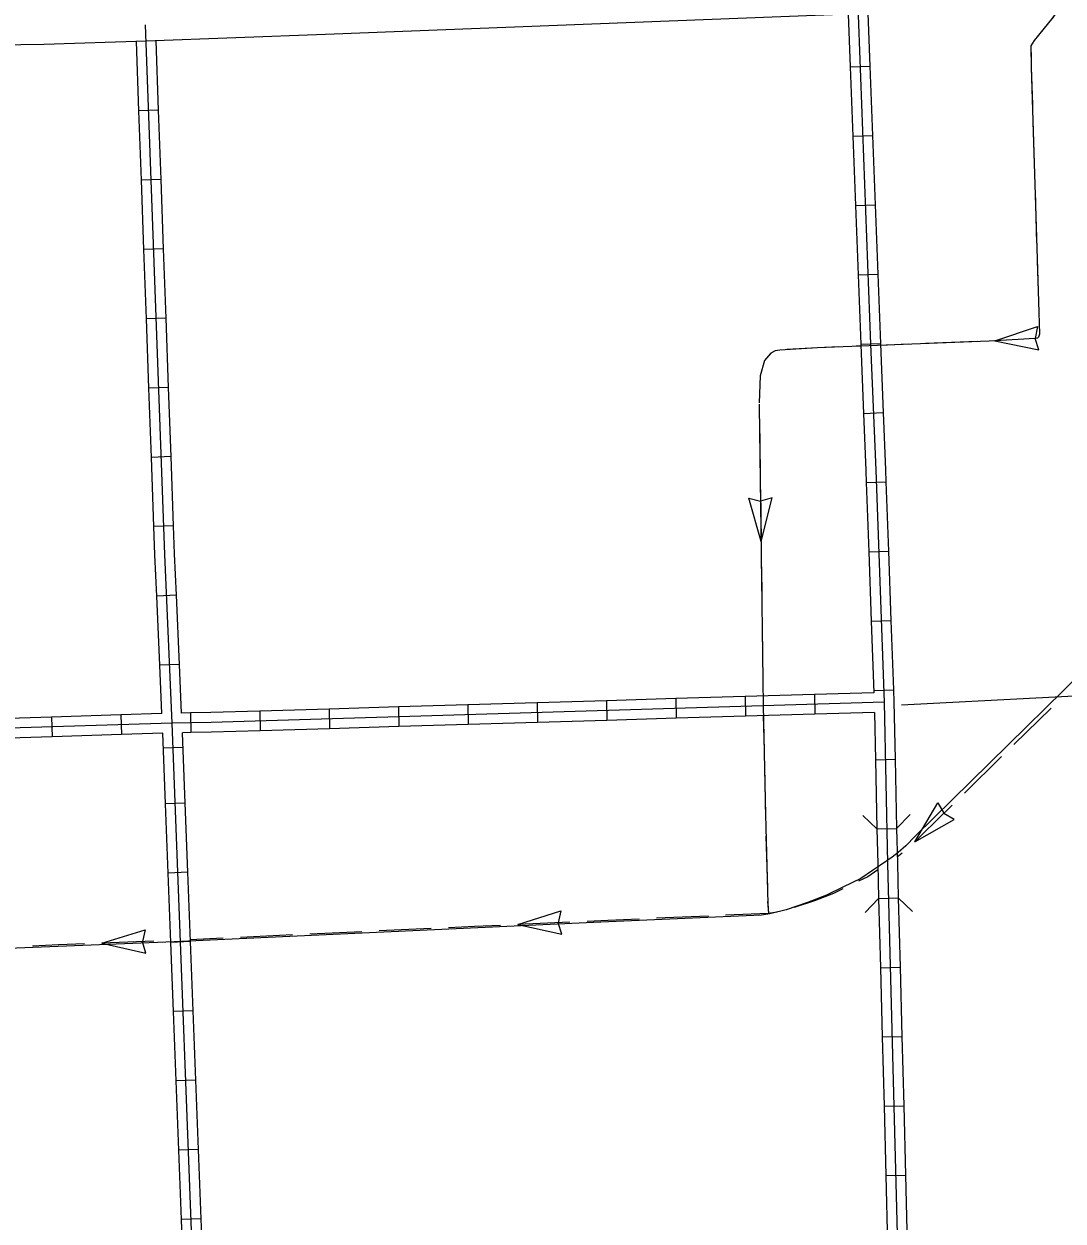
# Model space of a CAD drawing. Extents: x 1164457 to 1439835, y 1590918 to 1773502.
# Drawn here: x 1275592 to 1283501, y 1641151 to 1650267 of the extents above; entities that cross this region are included whole.
import ezdxf

# ---------------------------------------------------------------- set-up
doc = ezdxf.new("R2010")
doc.units = 0
for name, color, linetype in [('Level 10', 7, 'Continuous'), ('Level 32', 7, 'Continuous'), ('Level 38', 7, 'Continuous'), ('Level 43', 7, 'Continuous'), ('Level 5', 7, 'Continuous')]:
    doc.layers.add(name, color=color, linetype=linetype)

msp = doc.modelspace()

# ---------------------------------------------------------------- linework, layer by layer
at = {"layer": 'Level 10'}
msp.add_lwpolyline([(1283338.7, 1650410.6), (1283265.3, 1650406.7), (1281941.4, 1650344.9), (1277886.3, 1650187.1), (1276522.7, 1650135.9), (1275742.8, 1650109.7), (1275391.3, 1650104.7), (1275387.7, 1650354.7)], dxfattribs=at)
at = {"layer": 'Level 32'}
for p, q in [((1281881, 1649939.4), (1282030.9, 1649945)), ((1276616.7, 1649609.8), (1276466.8, 1649604.4)), ((1281900.9, 1649411.7), (1282050.8, 1649417.4)), ((1276635.7, 1649082.2), (1276485.8, 1649076.8)), ((1281920.8, 1648884.1), (1282070.7, 1648889.8)), ((1276654.6, 1648554.5), (1276504.7, 1648549.1)), ((1281940.7, 1648356.5), (1282090.6, 1648362.1)), ((1276673.6, 1648026.9), (1276523.7, 1648021.5)), ((1281960.6, 1647828.9), (1282110.5, 1647834.5)), ((1276692.6, 1647499.2), (1276542.7, 1647493.8)), ((1281982.1, 1647301.1), (1282131.9, 1647307.2)), ((1276711.6, 1646971.5), (1276561.6, 1646966.2)), ((1282003, 1646773.8), (1282152.9, 1646779.2)), ((1276730.5, 1646443.9), (1276580.6, 1646438.5)), ((1282022, 1646246.2), (1282171.9, 1646251.6)), ((1276752.1, 1645917), (1276602.2, 1645910.3)), ((1282040.9, 1645718.5), (1282190.8, 1645723.9)), ((1276775.4, 1645389.5), (1276625.5, 1645382.8)), ((1282059.9, 1645190.9), (1282209.8, 1645196.3)), ((1278969.3, 1645081.5), (1278973.8, 1644931.6)), ((1279497.1, 1645097.3), (1279501.6, 1644947.4)), ((1280024.9, 1645113.1), (1280029.4, 1644963.2)), ((1280552.6, 1645128.9), (1280557.1, 1644979)), ((1281080.4, 1645144.8), (1281084.9, 1644994.8)), ((1281608.1, 1645160.6), (1281612.6, 1645010.6)), ((1275802.6, 1644988.8), (1275807.3, 1644838.9)), ((1276330.4, 1645005.2), (1276335, 1644855.3)), ((1276859.1, 1645020), (1276861.9, 1644870)), ((1277386.1, 1645034.1), (1277390.5, 1644884.1)), ((1277913.8, 1645049.9), (1277918.3, 1644899.9)), ((1278441.6, 1645065.7), (1278446.1, 1644915.8)), ((1276802.2, 1644756.8), (1276652.3, 1644751.1)), ((1282072.7, 1644664.1), (1282222.7, 1644667.4)), ((1276818.4, 1644333.9), (1276668.6, 1644328.2)), ((1282084.2, 1644136.2), (1282234.2, 1644139.5)), ((1276838.7, 1643806.3), (1276688.8, 1643800.6)), ((1282096.8, 1643608.1), (1282246.8, 1643612)), ((1276858.9, 1643278.7), (1276709, 1643272.9)), ((1282110.6, 1643080.2), (1282260.5, 1643084.1)), ((1276879.1, 1642751.1), (1276729.2, 1642745.3)), ((1282124.3, 1642552.4), (1282274.2, 1642556.3)), ((1276899.4, 1642223.5), (1276749.5, 1642217.7)), ((1282138, 1642024.6), (1282287.9, 1642028.5)), ((1276919.6, 1641695.9), (1276769.7, 1641690.1)), ((1282151.7, 1641496.8), (1282301.7, 1641500.7)), ((1276939.8, 1641168.2), (1276789.9, 1641162.5))]:
    msp.add_line(p, q, dxfattribs=at)
for points in [[(1281936, 1650469.8), (1282035.8, 1647827.1), (1282074.7, 1646869.3), (1282138.2, 1645101.4), (1282165, 1643873.7), (1282271.2, 1639787)], [(1281865.8, 1650342), (1281881, 1649939.4)], [(1282015.7, 1650348.4), (1282030.9, 1649945)], [(1276917.4, 1639582.7), (1276912.9, 1639609), (1276907.4, 1639708.7), (1276906.5, 1640078.4), (1276720.1, 1644942.3), (1276663.3, 1646227.3), (1276518.3, 1650260.8)], [(1276466.8, 1649604.4), (1276447.8, 1650133.4)], [(1276616.7, 1649609.8), (1276597.7, 1650138.7)], [(1281881, 1649939.4), (1281900.9, 1649411.7)], [(1282030.9, 1649945), (1282050.8, 1649417.4)], [(1276485.8, 1649076.8), (1276466.8, 1649604.4)], [(1276635.7, 1649082.2), (1276616.7, 1649609.8)], [(1281900.9, 1649411.7), (1281920.8, 1648884.1)], [(1282050.8, 1649417.4), (1282070.7, 1648889.8)], [(1276504.7, 1648549.1), (1276485.8, 1649076.8)], [(1276654.6, 1648554.5), (1276635.7, 1649082.2)], [(1281920.8, 1648884.1), (1281940.7, 1648356.5)], [(1282070.7, 1648889.8), (1282090.6, 1648362.1)], [(1276523.7, 1648021.5), (1276504.7, 1648549.1)], [(1276673.6, 1648026.9), (1276654.6, 1648554.5)], [(1282090.6, 1648362.1), (1282110.5, 1647834.5)], [(1281940.7, 1648356.5), (1281960.6, 1647828.9)], [(1276542.7, 1647493.8), (1276523.7, 1648021.5)], [(1276692.6, 1647499.2), (1276673.6, 1648026.9)], [(1281960.6, 1647828.8), (1281960.8, 1647824.2), (1281982.1, 1647301.1)], [(1282110.5, 1647834.5), (1282110.7, 1647830), (1282131.9, 1647307.2)], [(1276561.6, 1646966.2), (1276542.7, 1647493.8)], [(1276711.6, 1646971.5), (1276692.6, 1647499.2)], [(1281982.1, 1647301.1), (1281999.7, 1646866.4), (1282003, 1646773.8)], [(1282131.9, 1647307.2), (1282149.6, 1646872.2), (1282152.9, 1646779.2)], [(1276580.6, 1646438.5), (1276561.6, 1646966.2)], [(1276730.5, 1646443.9), (1276711.6, 1646971.5)], [(1282003, 1646773.8), (1282022, 1646246.2)], [(1282152.9, 1646779.2), (1282171.9, 1646251.6)], [(1276752.1, 1645917), (1276738.2, 1646230.3), (1276730.5, 1646443.9)], [(1276602.2, 1645910.3), (1276588.3, 1646224.3), (1276580.6, 1646438.5)], [(1282022, 1646246.2), (1282040.9, 1645718.5)], [(1282171.9, 1646251.6), (1282190.8, 1645723.9)], [(1276625.5, 1645382.8), (1276602.2, 1645910.3)], [(1276775.4, 1645389.5), (1276752.1, 1645917)], [(1282040.9, 1645718.5), (1282060.5, 1645174.1)], [(1282190.8, 1645723.9), (1282209.8, 1645196.3)], [(1276641.8, 1645014.9), (1276625.5, 1645382.8)], [(1276791.8, 1645018.7), (1276775.4, 1645389.5)], [(1282060.5, 1645174.1), (1281608.1, 1645160.6)], [(1282209.8, 1645196.3), (1282213.1, 1645103.6), (1282222.7, 1644667.4)], [(1282138.2, 1645101.4), (1277017, 1644948), (1276720.1, 1644942.3)], [(1278969.3, 1645081.5), (1278441.6, 1645065.7)], [(1279497.1, 1645097.3), (1278969.3, 1645081.5)], [(1280024.9, 1645113.1), (1279497.1, 1645097.3)], [(1280552.6, 1645128.9), (1280024.9, 1645113.1)], [(1281080.4, 1645144.8), (1280552.6, 1645128.9)], [(1281608.1, 1645160.6), (1281080.4, 1645144.8)], [(1275802.6, 1644988.8), (1275393.3, 1644976.1), (1275274.8, 1644972.2)], [(1276330.4, 1645005.2), (1275802.6, 1644988.8)], [(1276641.8, 1645014.9), (1276330.4, 1645005.2)], [(1276859.1, 1645020), (1276791.8, 1645018.7)], [(1277386.1, 1645034.1), (1277015.1, 1645022.9), (1276859.1, 1645020)], [(1277913.8, 1645049.9), (1277386.1, 1645034.1)], [(1278441.6, 1645065.7), (1277913.8, 1645049.9)], [(1281084.9, 1644994.8), (1280557.1, 1644979)], [(1281612.6, 1645010.6), (1281084.9, 1644994.8)], [(1282064.8, 1645024.2), (1281612.6, 1645010.6)], [(1282064.8, 1645024.2), (1282072.7, 1644664.1)], [(1276720.1, 1644942.3), (1275395.6, 1644901.2)], [(1277918.3, 1644899.9), (1277390.5, 1644884.1)], [(1278446.1, 1644915.8), (1277918.3, 1644899.9)], [(1278973.8, 1644931.6), (1278446.1, 1644915.8)], [(1279501.6, 1644947.4), (1278973.8, 1644931.6)], [(1280029.4, 1644963.2), (1279501.6, 1644947.4)], [(1280557.1, 1644979), (1280029.4, 1644963.2)], [(1275807.3, 1644838.9), (1275398, 1644826.2), (1275279.7, 1644822.3)], [(1276335, 1644855.3), (1275807.3, 1644838.9)], [(1276648, 1644865), (1276335, 1644855.3)], [(1276668.6, 1644328.2), (1276648, 1644865)], [(1276861.9, 1644870), (1276797.9, 1644868.8)], [(1276818.4, 1644333.9), (1276797.9, 1644868.8)], [(1277390.5, 1644884.1), (1277018.8, 1644873), (1276861.9, 1644870)], [(1282072.7, 1644664.1), (1282084.2, 1644136.2)], [(1282222.7, 1644667.4), (1282234.2, 1644139.5)], [(1276688.8, 1643800.6), (1276668.6, 1644328.2)], [(1276838.7, 1643806.3), (1276818.4, 1644333.9)], [(1282084.2, 1644136.2), (1282090, 1643871.9), (1282096.8, 1643608.1)], [(1282234.2, 1644139.5), (1282239.9, 1643875.5), (1282246.8, 1643612)], [(1276709, 1643272.9), (1276688.8, 1643800.6)], [(1276858.9, 1643278.7), (1276838.7, 1643806.3)], [(1282096.8, 1643608.1), (1282110.6, 1643080.2)], [(1282246.8, 1643612), (1282260.5, 1643084.1)], [(1276729.2, 1642745.3), (1276709, 1643272.9)], [(1276879.1, 1642751.1), (1276858.9, 1643278.7)], [(1282110.6, 1643080.2), (1282124.3, 1642552.4)], [(1282260.5, 1643084.1), (1282274.2, 1642556.3)], [(1276749.5, 1642217.7), (1276729.2, 1642745.3)], [(1276899.4, 1642223.5), (1276879.1, 1642751.1)], [(1282124.3, 1642552.4), (1282138, 1642024.6)], [(1282274.2, 1642556.3), (1282287.9, 1642028.5)], [(1276769.7, 1641690.1), (1276749.5, 1642217.7)], [(1276919.6, 1641695.9), (1276899.4, 1642223.5)], [(1282138, 1642024.6), (1282151.7, 1641496.8)], [(1282287.9, 1642028.5), (1282301.7, 1641500.7)], [(1276789.9, 1641162.5), (1276769.7, 1641690.1)], [(1276939.8, 1641168.2), (1276919.6, 1641695.9)], [(1282151.7, 1641496.8), (1282165.4, 1640969)], [(1282301.7, 1641500.7), (1282315.4, 1640972.9)], [(1276810.1, 1640634.9), (1276789.9, 1641162.5)], [(1276960, 1640640.6), (1276939.8, 1641168.2)]]:
    msp.add_lwpolyline(points, dxfattribs=at)
at = {"layer": 'Level 38'}
for points in [[(1282084.2, 1644136.2), (1281975.9, 1644239.9)], [(1282337.9, 1644247.8), (1282234.2, 1644139.5)], [(1281993.6, 1643499.3), (1282096.8, 1643608.1)], [(1282246.8, 1643612), (1282355.6, 1643508.7)]]:
    msp.add_lwpolyline(points, dxfattribs=at)
at = {"layer": 'Level 43'}
for p, q in [((1282980.9, 1647853.7), (1283306.5, 1647962.1)), ((1283306.3, 1647961.7), (1283288.2, 1647872.1)), ((1282980.9, 1647853.7), (1283317.1, 1647784.8)), ((1283317.4, 1647784.4), (1283288.3, 1647870.9)), ((1281202.3, 1646325.1), (1281108.9, 1646655.3)), ((1281108.9, 1646655.3), (1281197.4, 1646632.9)), ((1281286.5, 1646657.8), (1281198.6, 1646633)), ((1281202.3, 1646325.1), (1281286.5, 1646657.8)), ((1282373.5, 1644039.4), (1282547.6, 1644335.1)), ((1282547.6, 1644335.1), (1282592.6, 1644255.6)), ((1282373.5, 1644039.4), (1282672.2, 1644208.4)), ((1282672.2, 1644208.4), (1282593.5, 1644254.8)), ((1279350.3, 1643408.1), (1279677.4, 1643512.2)), ((1279677.4, 1643512.2), (1279657.8, 1643422.9)), ((1276185.5, 1643266), (1276513.3, 1643367.9)), ((1276513.3, 1643367.9), (1276493.1, 1643278.8)), ((1279350.3, 1643408.1), (1279685.6, 1643334.7)), ((1279685.6, 1643334.7), (1279657.9, 1643421.7)), ((1276185.5, 1643266), (1276520.3, 1643190.4)), ((1276520.3, 1643190.4), (1276493.2, 1643277.6))]:
    msp.add_line(p, q, dxfattribs=at)
for points in [[(1283536.1, 1650458.1), (1283489.7, 1650407.6), (1283413.6, 1650302.2), (1283279.6, 1650141.1), (1283256.4, 1650100.6), (1283259.2, 1649936.2), (1283313.3, 1648153.8), (1283321.9, 1647904.4), (1283314.7, 1647881.3), (1283306.1, 1647872.7), (1283283, 1647871.2), (1283202.3, 1647866.9), (1282937.2, 1647851), (1281632.6, 1647800.7), (1281346.2, 1647783.3), (1281308.7, 1647777.5), (1281277, 1647760.2), (1281229.5, 1647704), (1281194.9, 1647585.8)], [(1283426.7, 1650320.4), (1283413.6, 1650302.2), (1283301.3, 1650167.2)], [(1283257.3, 1650049.2), (1283259.2, 1649936.2), (1283267.8, 1649653.4)], [(1283271.8, 1649521.4), (1283283.8, 1649125.6)], [(1283287.8, 1648993.7), (1283299.8, 1648597.9)], [(1283303.8, 1648465.9), (1283313.3, 1648153.8), (1283316.2, 1648070.1)], [(1286351.4, 1648377.7), (1286203.9, 1648033), (1286175.9, 1647956.7), (1286169.8, 1647935.3), (1286193.5, 1647879.8), (1286138, 1647795), (1286105.9, 1647749.5), (1286053.2, 1647695), (1282375.4, 1644080.5), (1282304.2, 1644007.1), (1282246.2, 1643957.8), (1282200.7, 1643920.6), (1282111.5, 1643860.3), (1282051.3, 1643820.9), (1281962.3, 1643759.3), (1281824.5, 1643693.1), (1281699.2, 1643632.1), (1281555.4, 1643576.2), (1281394, 1643521.1), (1281268, 1643489.6), (1281206.3, 1643480.4), (1279983.2, 1643426.5), (1276734.2, 1643276.5), (1274082.7, 1643171.5)], [(1283320.8, 1647938.2), (1283321.9, 1647904.4), (1283314.7, 1647881.3), (1283306.1, 1647872.7), (1283283, 1647871.2), (1283202.3, 1647866.9), (1282980.9, 1647853.7)], [(1281961.3, 1647813.4), (1281925.7, 1647812)], [(1282321.4, 1647827.3), (1282111.1, 1647819.1)], [(1282651.2, 1647840), (1282453.3, 1647832.4)], [(1282849, 1647847.6), (1282651.2, 1647840)], [(1281273.3, 1647755.9), (1281229.5, 1647704), (1281194.9, 1647585.8), (1281187.9, 1647381)], [(1281793.8, 1647806.9), (1281632.6, 1647800.7), (1281398.4, 1647786.5)], [(1281187.6, 1647372.5), (1281188, 1647354), (1281206.2, 1646042.2), (1281217.5, 1645077.7), (1281234.5, 1644358.7), (1281238.1, 1644145.5), (1281253.2, 1643568.6), (1281259.8, 1643493.8)], [(1281189.5, 1647249), (1281195, 1646853.1)], [(1281196.8, 1646721.1), (1281202.3, 1646325.1)], [(1281204.1, 1646193.1), (1281206.2, 1646042.2), (1281206.8, 1645995.1)], [(1281206.8, 1645995.1), (1281209.1, 1645797.2)], [(1281210.6, 1645665.2), (1281215.3, 1645269.2)], [(1281219.4, 1644998.9), (1281225.5, 1644741.3)], [(1283409, 1645057.2), (1283126.6, 1644779.6)], [(1283032.5, 1644687.1), (1282750, 1644409.5)], [(1281228.6, 1644609.3), (1281234.5, 1644358.7), (1281236.9, 1644213.4)], [(1282655.9, 1644317), (1282428.9, 1644093.9), (1282374.8, 1644038.1)], [(1281239.7, 1644081.5), (1281250.1, 1643685.6)], [(1282275.4, 1643951.3), (1282238.7, 1643921.3)], [(1282091.2, 1643824.9), (1282015.7, 1643772.7), (1281943, 1643737.7)], [(1281824.2, 1643680.3), (1281752.7, 1643645.4), (1281608.9, 1643589.6), (1281455.4, 1643537.2)], [(1281251.9, 1643583.4), (1281259.8, 1643493.8)], [(1280273.4, 1643450.3), (1280036.7, 1643439.8), (1279877.8, 1643432.5)], [(1280800.9, 1643473.5), (1280405.2, 1643456.1)], [(1281327.5, 1643504.5), (1281321.5, 1643503), (1281259.8, 1643493.8), (1280932.7, 1643479.3)], [(1278163.6, 1643353.4), (1277768, 1643335.1)], [(1278691, 1643377.7), (1278295.5, 1643359.5)], [(1279020.7, 1643392.9), (1278822.9, 1643383.8)], [(1279218.5, 1643402.1), (1279020.7, 1643392.9)], [(1279745.9, 1643426.4), (1279350.3, 1643408.1)], [(1275855.8, 1643253), (1275658, 1643245.1)], [(1276053.6, 1643260.8), (1275855.8, 1643253)], [(1276581.2, 1643281.7), (1276185.5, 1643266)], [(1277108.7, 1643304.7), (1276858.3, 1643293.1)], [(1277636.2, 1643329), (1277240.6, 1643310.8)]]:
    msp.add_lwpolyline(points, dxfattribs=at)
at = {"layer": 'Level 5'}
msp.add_lwpolyline([(1282271.5, 1645082.5), (1285585.6, 1645255.3)], dxfattribs=at)

doc.saveas('drawing.dxf')
